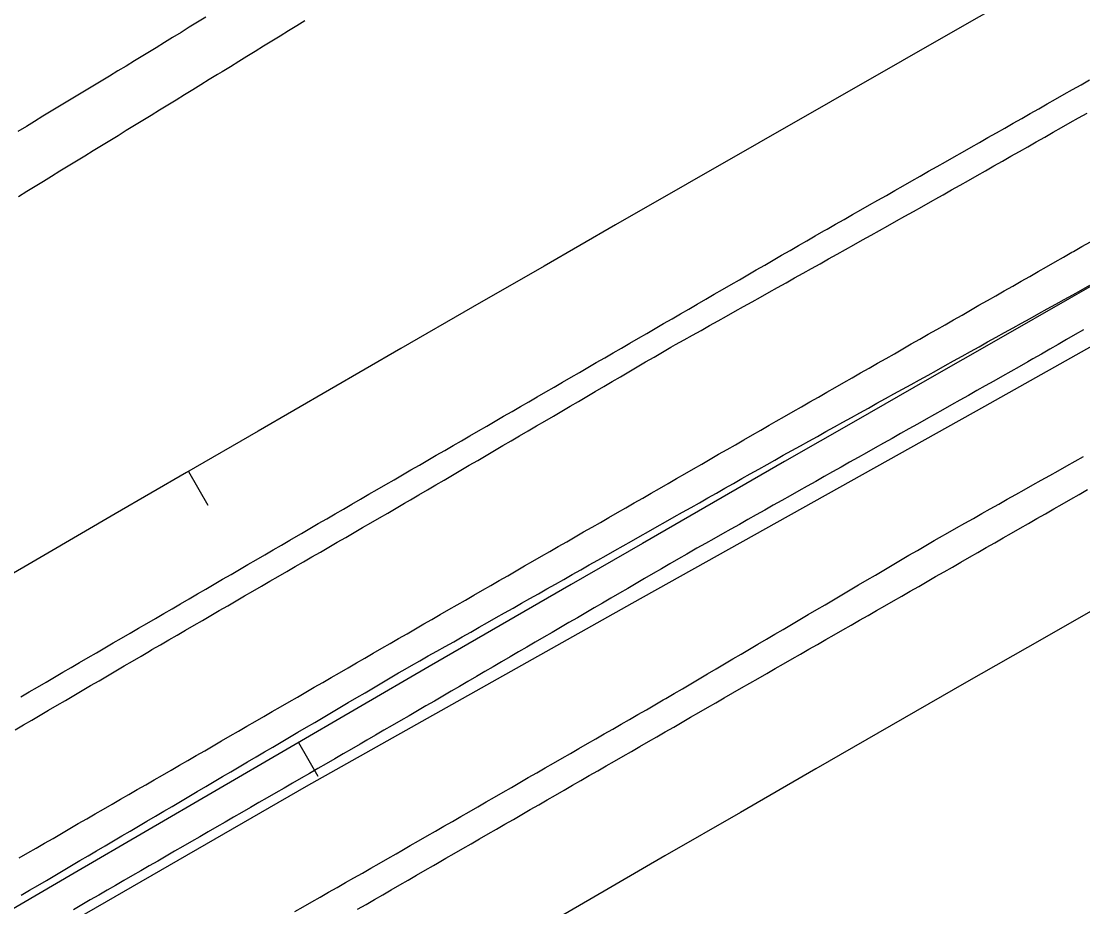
# Model space of a CAD drawing. Extents: x 1901471 to 1963503, y 756461 to 799997.
# Drawn here: x 1928152.1 to 1928261.1, y 772365.4 to 772456.4 of the extents above; entities that cross this region are included whole.
import ezdxf

# ---------------------------------------------------------------- set-up
doc = ezdxf.new("R2010")
doc.units = 0
for name, color, linetype in [('RD_EX_DR_ErosCtrl', 7, 'Continuous'), ('RD_EX_Fence_Other', 7, 'Continuous'), ('RD_EX_H2O', 7, 'Continuous'), ('RD_EX_Road', 7, 'Continuous'), ('RD_HC_Cl', 7, 'Continuous'), ('RD_HC_Data_Tic', 7, 'Continuous')]:
    doc.layers.add(name, color=color, linetype=linetype)

msp = doc.modelspace()

# ---------------------------------------------------------------- linework, layer by layer
at = {"layer": 'RD_EX_DR_ErosCtrl'}
for points in [[(1928151.88, 772370.43), (1928152.75, 772370.93), (1928153.62, 772371.43), (1928154.48, 772371.93), (1928155.35, 772372.43), (1928156.21, 772372.93), (1928157.08, 772373.43), (1928157.94, 772373.94), (1928158.81, 772374.44), (1928159.68, 772374.94), (1928160.54, 772375.44), (1928161.41, 772375.94), (1928162.27, 772376.44), (1928163.14, 772376.94), (1928164, 772377.44), (1928164.87, 772377.94), (1928165.74, 772378.44), (1928166.6, 772378.94), (1928167.47, 772379.44), (1928168.33, 772379.94), (1928169.2, 772380.44), (1928170.06, 772380.94), (1928170.93, 772381.44), (1928171.8, 772381.94), (1928172.66, 772382.44), (1928173.53, 772382.95), (1928174.39, 772383.45), (1928175.26, 772383.95), (1928176.12, 772384.45), (1928176.99, 772384.95), (1928177.86, 772385.45), (1928178.72, 772385.95), (1928179.59, 772386.45), (1928180.45, 772386.95), (1928181.32, 772387.45), (1928182.18, 772387.95), (1928183.05, 772388.45), (1928183.91, 772388.95), (1928184.78, 772389.45), (1928185.65, 772389.95), (1928186.51, 772390.45), (1928187.38, 772390.95), (1928188.24, 772391.45), (1928189.11, 772391.96), (1928189.97, 772392.46), (1928190.84, 772392.96), (1928191.71, 772393.46), (1928191.71, 772393.46), (1928192.57, 772393.96), (1928193.44, 772394.46), (1928194.25, 772394.93), (1928195.12, 772395.43), (1928195.99, 772395.93), (1928196.85, 772396.43), (1928197.72, 772396.92), (1928198.59, 772397.42), (1928199.45, 772397.92), (1928200.32, 772398.42), (1928201.18, 772398.92), (1928202.05, 772399.42), (1928202.92, 772399.92), (1928203.78, 772400.42), (1928204.65, 772400.91), (1928205.52, 772401.41), (1928206.38, 772401.91), (1928207.25, 772402.41), (1928208.12, 772402.91), (1928208.98, 772403.41), (1928209.85, 772403.91), (1928210.72, 772404.4), (1928211.58, 772404.9), (1928212.45, 772405.4), (1928213.32, 772405.9), (1928214.18, 772406.4), (1928215.05, 772406.9), (1928215.92, 772407.4), (1928216.78, 772407.9), (1928217.65, 772408.39), (1928218.52, 772408.89), (1928219.38, 772409.39), (1928220.25, 772409.89), (1928221.12, 772410.39), (1928221.98, 772410.89), (1928222.85, 772411.39), (1928223.72, 772411.89), (1928224.58, 772412.38), (1928225.45, 772412.88), (1928226.32, 772413.38), (1928227.18, 772413.88), (1928228.05, 772414.38), (1928228.92, 772414.88), (1928229.62, 772415.29), (1928230.49, 772415.78), (1928231.36, 772416.28), (1928232.23, 772416.77), (1928233.1, 772417.27), (1928233.96, 772417.77), (1928234.83, 772418.26), (1928235.7, 772418.76), (1928236.57, 772419.26), (1928237.44, 772419.75), (1928238.3, 772420.25), (1928239.17, 772420.75), (1928240.04, 772421.24), (1928240.91, 772421.74), (1928241.78, 772422.23), (1928242.64, 772422.73), (1928243.51, 772423.23), (1928244.38, 772423.72), (1928245.25, 772424.22), (1928246.12, 772424.72), (1928246.99, 772425.21), (1928246.99, 772425.21), (1928247.85, 772425.71), (1928248.72, 772426.2), (1928249.59, 772426.7), (1928250.46, 772427.2), (1928251.33, 772427.69), (1928252.19, 772428.19), (1928253.06, 772428.69), (1928253.93, 772429.18), (1928254.8, 772429.68), (1928255.67, 772430.17), (1928256.53, 772430.67), (1928257.4, 772431.17), (1928258.27, 772431.66), (1928259.14, 772432.16), (1928260.01, 772432.66), (1928260.16, 772432.74), (1928261.03, 772433.23), (1928261.9, 772433.72)], [(1928261.19, 772424.69), (1928260.33, 772424.19), (1928259.46, 772423.69), (1928258.6, 772423.19), (1928257.73, 772422.69), (1928256.87, 772422.19), (1928256, 772421.69), (1928255.47, 772421.38), (1928254.6, 772420.89), (1928253.73, 772420.4), (1928252.86, 772419.91), (1928251.98, 772419.42), (1928251.11, 772418.93), (1928250.24, 772418.44), (1928249.37, 772417.95), (1928248.5, 772417.46), (1928247.63, 772416.96), (1928246.76, 772416.47), (1928245.89, 772415.98), (1928245.02, 772415.49), (1928244.14, 772415), (1928243.27, 772414.51), (1928242.4, 772414.02), (1928241.53, 772413.53), (1928240.66, 772413.04), (1928239.79, 772412.55), (1928238.92, 772412.06), (1928238.05, 772411.56), (1928237.17, 772411.07), (1928236.3, 772410.58), (1928235.43, 772410.09), (1928234.56, 772409.6), (1928233.69, 772409.11), (1928232.82, 772408.62), (1928231.95, 772408.13), (1928231.08, 772407.64), (1928230.21, 772407.15), (1928229.33, 772406.66), (1928229.33, 772406.66), (1928228.46, 772406.16), (1928227.59, 772405.67), (1928226.72, 772405.18), (1928225.85, 772404.69), (1928224.98, 772404.2), (1928224.11, 772403.71), (1928223.24, 772403.22), (1928222.37, 772402.73), (1928221.49, 772402.24), (1928220.62, 772401.75), (1928220.44, 772401.64), (1928219.58, 772401.14), (1928218.71, 772400.64), (1928217.85, 772400.13), (1928216.98, 772399.63), (1928216.12, 772399.13), (1928215.25, 772398.62), (1928214.39, 772398.12), (1928213.53, 772397.62), (1928212.66, 772397.11), (1928211.8, 772396.61), (1928210.93, 772396.11), (1928210.07, 772395.6), (1928209.21, 772395.1), (1928208.34, 772394.6), (1928207.48, 772394.09), (1928206.61, 772393.59), (1928205.75, 772393.09), (1928204.89, 772392.58), (1928204.02, 772392.08), (1928203.16, 772391.58), (1928202.29, 772391.07), (1928201.43, 772390.57), (1928200.57, 772390.07), (1928199.7, 772389.56), (1928198.84, 772389.06), (1928197.97, 772388.56), (1928197.11, 772388.05), (1928196.24, 772387.55), (1928195.38, 772387.05), (1928194.52, 772386.54), (1928193.65, 772386.04), (1928192.79, 772385.54), (1928191.92, 772385.03), (1928191.06, 772384.53), (1928190.2, 772384.03), (1928189.33, 772383.53), (1928188.47, 772383.02), (1928187.6, 772382.52), (1928186.89, 772382.1), (1928186.02, 772381.6), (1928185.16, 772381.1), (1928184.29, 772380.6), (1928183.42, 772380.1), (1928182.56, 772379.6), (1928181.69, 772379.1), (1928180.83, 772378.6), (1928179.96, 772378.1), (1928179.09, 772377.6), (1928178.23, 772377.1), (1928177.36, 772376.6), (1928176.5, 772376.1), (1928175.63, 772375.6), (1928174.76, 772375.1), (1928174.76, 772375.1), (1928173.9, 772374.6), (1928173.03, 772374.1), (1928172.17, 772373.6), (1928171.3, 772373.1), (1928170.43, 772372.6), (1928169.57, 772372.1), (1928168.7, 772371.6), (1928167.84, 772371.1), (1928166.97, 772370.6), (1928166.1, 772370.1), (1928165.24, 772369.6), (1928164.37, 772369.1), (1928163.51, 772368.6), (1928162.64, 772368.1), (1928161.77, 772367.6), (1928160.91, 772367.1), (1928160.04, 772366.6), (1928159.18, 772366.1), (1928158.31, 772365.6), (1928157.44, 772365.1)]]:
    msp.add_lwpolyline(points, dxfattribs=at)
at = {"layer": 'RD_EX_Fence_Other'}
msp.add_lwpolyline([(1928320.9, 772456.31), (1928286.36, 772436.67), (1928251.03, 772416.82), (1928214.79, 772396.56), (1928181.35, 772377.75), (1928157.89, 772364.23), (1928127.43, 772346.16), (1928095.34, 772327.07), (1928073.18, 772313.51), (1928044.45, 772295.99), (1928012.14, 772276.14)], dxfattribs=at)
at = {"layer": 'RD_EX_H2O'}
msp.add_lwpolyline([(1928152.08, 772366.58), (1928152.94, 772367.09), (1928153.8, 772367.6), (1928154.67, 772368.11), (1928155.53, 772368.61), (1928156.39, 772369.12), (1928157.25, 772369.63), (1928158.11, 772370.14), (1928158.97, 772370.65), (1928159.83, 772371.15), (1928160.7, 772371.66), (1928161.56, 772372.17), (1928162.42, 772372.68), (1928163.28, 772373.18), (1928164.14, 772373.69), (1928165, 772374.2), (1928165.87, 772374.71), (1928166.73, 772375.21), (1928167.59, 772375.72), (1928168.45, 772376.23), (1928169.31, 772376.74), (1928170.17, 772377.25), (1928171.03, 772377.75), (1928171.9, 772378.26), (1928172.76, 772378.77), (1928173.62, 772379.28), (1928174.48, 772379.78), (1928175.34, 772380.29), (1928176.2, 772380.8), (1928177.06, 772381.31), (1928177.93, 772381.81), (1928178.79, 772382.32), (1928179.65, 772382.83), (1928180.51, 772383.34), (1928181.37, 772383.85), (1928182.23, 772384.35), (1928183.1, 772384.86), (1928183.96, 772385.37), (1928184.82, 772385.88), (1928185.68, 772386.38), (1928186.54, 772386.89), (1928186.54, 772386.89), (1928187.4, 772387.4), (1928188.26, 772387.91), (1928189.13, 772388.41), (1928189.99, 772388.92), (1928190.85, 772389.43), (1928191.29, 772389.69), (1928192.16, 772390.18), (1928193.03, 772390.67), (1928193.9, 772391.17), (1928194.77, 772391.66), (1928195.64, 772392.15), (1928196.51, 772392.64), (1928197.38, 772393.14), (1928198.25, 772393.63), (1928199.12, 772394.12), (1928199.99, 772394.61), (1928200.86, 772395.11), (1928201.73, 772395.6), (1928202.6, 772396.09), (1928203.47, 772396.58), (1928204.34, 772397.07), (1928205.21, 772397.57), (1928206.08, 772398.06), (1928206.95, 772398.55), (1928207.82, 772399.04), (1928208.69, 772399.54), (1928209.56, 772400.03), (1928210.43, 772400.52), (1928211.3, 772401.01), (1928212.17, 772401.51), (1928213.04, 772402), (1928213.91, 772402.49), (1928214.78, 772402.98), (1928215.65, 772403.48), (1928216.52, 772403.97), (1928217.4, 772404.46), (1928218.27, 772404.95), (1928219.14, 772405.45), (1928220.01, 772405.94), (1928220.88, 772406.43), (1928221.75, 772406.92), (1928222.62, 772407.42), (1928223.49, 772407.91), (1928224.36, 772408.4), (1928225.23, 772408.89), (1928226.1, 772409.39), (1928226.97, 772409.88), (1928227.84, 772410.37), (1928228.71, 772410.86), (1928229.49, 772411.3), (1928230.36, 772411.79), (1928231.24, 772412.27), (1928232.11, 772412.76), (1928232.99, 772413.25), (1928233.86, 772413.73), (1928234.73, 772414.22), (1928235.61, 772414.7), (1928236.48, 772415.19), (1928237.36, 772415.67), (1928238.23, 772416.16), (1928239.11, 772416.64), (1928239.98, 772417.13), (1928240.85, 772417.61), (1928241.73, 772418.1), (1928241.73, 772418.1), (1928242.6, 772418.58), (1928243.48, 772419.07), (1928244.35, 772419.55), (1928245.23, 772420.04), (1928246.1, 772420.52), (1928246.97, 772421.01), (1928247.85, 772421.49), (1928248.72, 772421.98), (1928249.6, 772422.46), (1928250.47, 772422.95), (1928251.35, 772423.44), (1928252.22, 772423.92), (1928253.09, 772424.41), (1928253.97, 772424.89), (1928254.84, 772425.38), (1928255.72, 772425.86), (1928256.59, 772426.35), (1928257.47, 772426.83), (1928258.34, 772427.32), (1928259.21, 772427.8), (1928260.09, 772428.29), (1928260.96, 772428.77), (1928261.84, 772429.26)], dxfattribs=at)
at = {"layer": 'RD_EX_Road'}
for points in [[(1928171.05, 772456.81), (1928170.2, 772456.29), (1928169.35, 772455.77), (1928168.5, 772455.24), (1928167.64, 772454.72), (1928166.79, 772454.19), (1928165.94, 772453.67), (1928165.09, 772453.15), (1928164.24, 772452.62), (1928163.73, 772452.31), (1928162.88, 772451.79), (1928162.02, 772451.28), (1928161.16, 772450.76), (1928160.31, 772450.24), (1928159.45, 772449.72), (1928158.6, 772449.21), (1928157.74, 772448.69), (1928156.88, 772448.17), (1928156.03, 772447.65), (1928155.17, 772447.14), (1928154.32, 772446.62), (1928153.46, 772446.1), (1928152.61, 772445.59), (1928151.75, 772445.07)], [(1928181.23, 772456.44), (1928180.38, 772455.92), (1928179.53, 772455.39), (1928178.67, 772454.87), (1928177.82, 772454.34), (1928176.97, 772453.82), (1928176.12, 772453.29), (1928175.27, 772452.77), (1928174.42, 772452.24), (1928173.57, 772451.72), (1928172.72, 772451.19), (1928172.26, 772450.91), (1928171.4, 772450.39), (1928170.55, 772449.86), (1928169.7, 772449.34), (1928168.85, 772448.82), (1928167.99, 772448.29), (1928167.14, 772447.77), (1928166.29, 772447.25), (1928165.44, 772446.72), (1928164.59, 772446.2), (1928163.73, 772445.68), (1928162.88, 772445.15), (1928162.03, 772444.63), (1928161.18, 772444.11), (1928160.32, 772443.58), (1928159.47, 772443.06), (1928158.62, 772442.54), (1928157.77, 772442.02), (1928156.92, 772441.49), (1928156.06, 772440.97), (1928155.21, 772440.45), (1928154.36, 772439.92), (1928153.51, 772439.4), (1928152.65, 772438.88), (1928151.8, 772438.35)], [(1928152.04, 772386.97), (1928152.9, 772387.47), (1928153.76, 772387.98), (1928154.63, 772388.48), (1928155.49, 772388.98), (1928156.36, 772389.49), (1928157.22, 772389.99), (1928158.08, 772390.49), (1928158.95, 772391), (1928159.81, 772391.5), (1928160.68, 772392), (1928161.54, 772392.51), (1928162.4, 772393.01), (1928163.27, 772393.51), (1928164.13, 772394.02), (1928165, 772394.52), (1928165.86, 772395.02), (1928166.72, 772395.53), (1928167.59, 772396.03), (1928168.45, 772396.53), (1928169.32, 772397.04), (1928170.18, 772397.54), (1928171.04, 772398.04), (1928171.91, 772398.55), (1928172.77, 772399.05), (1928173.64, 772399.55), (1928174.5, 772400.06), (1928175.36, 772400.56), (1928176.23, 772401.06), (1928177.09, 772401.57), (1928177.96, 772402.07), (1928178.82, 772402.57), (1928179.68, 772403.08), (1928180.55, 772403.58), (1928180.87, 772403.77), (1928181.73, 772404.27), (1928182.6, 772404.77), (1928183.46, 772405.27), (1928184.33, 772405.77), (1928185.19, 772406.27), (1928186.06, 772406.77), (1928186.92, 772407.27), (1928187.79, 772407.78), (1928188.66, 772408.28), (1928189.52, 772408.78), (1928190.39, 772409.28), (1928191.25, 772409.78), (1928192.12, 772410.28), (1928192.98, 772410.78), (1928193.85, 772411.28), (1928194.71, 772411.79), (1928195.58, 772412.29), (1928196.44, 772412.79), (1928197.31, 772413.29), (1928198.17, 772413.79), (1928199.04, 772414.29), (1928199.9, 772414.79), (1928200.77, 772415.29), (1928201.63, 772415.8), (1928202.5, 772416.3), (1928203.36, 772416.8), (1928204.23, 772417.3), (1928205.09, 772417.8), (1928205.96, 772418.3), (1928206.83, 772418.8), (1928207.69, 772419.3), (1928208.56, 772419.81), (1928209.42, 772420.31), (1928210.29, 772420.81), (1928211.15, 772421.31), (1928212.02, 772421.81), (1928212.88, 772422.31), (1928213.75, 772422.81), (1928214.61, 772423.31), (1928215.48, 772423.82), (1928216.34, 772424.32), (1928217.21, 772424.82), (1928218.07, 772425.32), (1928218.94, 772425.82), (1928219.8, 772426.32), (1928220.67, 772426.82), (1928221.53, 772427.32), (1928222.4, 772427.83), (1928223.26, 772428.33), (1928224.13, 772428.83), (1928225, 772429.33), (1928225.86, 772429.83), (1928226.73, 772430.33), (1928227.59, 772430.83), (1928228.46, 772431.33), (1928229.32, 772431.84), (1928230.19, 772432.34), (1928231.05, 772432.84), (1928231.92, 772433.34), (1928232.78, 772433.84), (1928233.65, 772434.34), (1928234.51, 772434.84), (1928234.86, 772435.04), (1928235.73, 772435.53), (1928236.6, 772436.03), (1928237.47, 772436.52), (1928238.34, 772437.02), (1928239.21, 772437.51), (1928240.08, 772438.01), (1928240.95, 772438.5), (1928241.81, 772438.99), (1928242.68, 772439.49), (1928243.55, 772439.98), (1928244.42, 772440.48), (1928245.29, 772440.97), (1928246.16, 772441.47), (1928247.03, 772441.96), (1928247.9, 772442.45), (1928248.77, 772442.95), (1928249.64, 772443.44), (1928250.51, 772443.94), (1928251.38, 772444.43), (1928252.25, 772444.92), (1928253.12, 772445.42), (1928253.98, 772445.91), (1928254.85, 772446.41), (1928255.72, 772446.9), (1928256.59, 772447.4), (1928257.46, 772447.89), (1928258.33, 772448.38), (1928259.2, 772448.88), (1928260.07, 772449.37), (1928260.94, 772449.87), (1928261.81, 772450.36)], [(1928151.45, 772383.57), (1928152.31, 772384.08), (1928153.18, 772384.58), (1928154.04, 772385.09), (1928154.9, 772385.59), (1928155.76, 772386.1), (1928156.63, 772386.61), (1928157.49, 772387.11), (1928158.35, 772387.62), (1928159.21, 772388.12), (1928160.08, 772388.63), (1928160.94, 772389.14), (1928161.8, 772389.64), (1928162.66, 772390.15), (1928163.53, 772390.65), (1928164.39, 772391.16), (1928165.25, 772391.67), (1928165.51, 772391.82), (1928166.38, 772392.32), (1928167.24, 772392.82), (1928168.11, 772393.32), (1928168.97, 772393.82), (1928169.84, 772394.33), (1928170.7, 772394.83), (1928171.57, 772395.33), (1928172.43, 772395.83), (1928173.3, 772396.33), (1928174.16, 772396.83), (1928175.03, 772397.34), (1928175.89, 772397.84), (1928176.76, 772398.34), (1928177.62, 772398.84), (1928178.49, 772399.34), (1928179.35, 772399.84), (1928180.22, 772400.35), (1928181.08, 772400.85), (1928181.95, 772401.35), (1928182.81, 772401.85), (1928183.68, 772402.35), (1928184.54, 772402.85), (1928185.41, 772403.35), (1928186.27, 772403.86), (1928187.14, 772404.36), (1928188, 772404.86), (1928188.87, 772405.36), (1928189.73, 772405.86), (1928190.6, 772406.36), (1928191.46, 772406.87), (1928192.07, 772407.22), (1928192.93, 772407.73), (1928193.8, 772408.23), (1928194.66, 772408.74), (1928195.52, 772409.24), (1928196.38, 772409.75), (1928197.25, 772410.25), (1928198.11, 772410.76), (1928198.97, 772411.27), (1928199.83, 772411.77), (1928200.7, 772412.28), (1928201.56, 772412.78), (1928202.42, 772413.29), (1928203.28, 772413.79), (1928204.15, 772414.3), (1928205.01, 772414.81), (1928205.87, 772415.31), (1928206.74, 772415.82), (1928207.6, 772416.32), (1928208.46, 772416.83), (1928209.32, 772417.33), (1928210.19, 772417.84), (1928211.05, 772418.34), (1928211.91, 772418.85), (1928212.77, 772419.36), (1928213.64, 772419.86), (1928214.5, 772420.37), (1928215.36, 772420.87), (1928216.22, 772421.38), (1928217.09, 772421.88), (1928217.95, 772422.39), (1928218.81, 772422.9), (1928219.3, 772423.17), (1928220.17, 772423.66), (1928221.04, 772424.14), (1928221.92, 772424.63), (1928222.79, 772425.12), (1928223.66, 772425.61), (1928224.53, 772426.1), (1928225.41, 772426.59), (1928226.28, 772427.08), (1928227.15, 772427.56), (1928228.02, 772428.05), (1928228.9, 772428.54), (1928229.77, 772429.03), (1928230.64, 772429.52), (1928231.51, 772430.01), (1928232.39, 772430.5), (1928233.26, 772430.98), (1928234.13, 772431.47), (1928235, 772431.96), (1928235.88, 772432.45), (1928236.75, 772432.94), (1928237.62, 772433.43), (1928238.49, 772433.92), (1928239.37, 772434.4), (1928240.24, 772434.89), (1928241.11, 772435.38), (1928241.98, 772435.87), (1928242.86, 772436.36), (1928243.73, 772436.85), (1928244.6, 772437.33), (1928245.47, 772437.82), (1928246.35, 772438.31), (1928246.78, 772438.56), (1928247.65, 772439.05), (1928248.52, 772439.55), (1928249.39, 772440.04), (1928250.26, 772440.54), (1928251.13, 772441.03), (1928252, 772441.52), (1928252.87, 772442.02), (1928253.74, 772442.51), (1928254.61, 772443.01), (1928255.47, 772443.5), (1928256.34, 772443.99), (1928257.21, 772444.49), (1928258.08, 772444.98), (1928258.95, 772445.48), (1928259.82, 772445.97), (1928260.69, 772446.47), (1928261.56, 772446.96)], [(1928180.18, 772364.91), (1928181.05, 772365.4), (1928181.92, 772365.9), (1928182.78, 772366.39), (1928183.65, 772366.89), (1928184.52, 772367.38), (1928185.39, 772367.88), (1928186.26, 772368.38), (1928187.13, 772368.87), (1928188, 772369.37), (1928188.86, 772369.86), (1928189.73, 772370.36), (1928190.6, 772370.85), (1928191.17, 772371.18), (1928192.04, 772371.68), (1928192.9, 772372.18), (1928193.77, 772372.68), (1928194.64, 772373.18), (1928195.5, 772373.68), (1928196.37, 772374.17), (1928197.24, 772374.67), (1928198.1, 772375.17), (1928198.97, 772375.67), (1928199.84, 772376.17), (1928200.7, 772376.67), (1928201.57, 772377.17), (1928202.44, 772377.67), (1928203.3, 772378.17), (1928204.17, 772378.67), (1928205.04, 772379.16), (1928205.9, 772379.66), (1928206.77, 772380.16), (1928207.64, 772380.66), (1928208.5, 772381.16), (1928209.37, 772381.66), (1928210.24, 772382.16), (1928211.1, 772382.66), (1928211.97, 772383.16), (1928212.84, 772383.66), (1928213.7, 772384.15), (1928214.57, 772384.65), (1928215.43, 772385.15), (1928216.3, 772385.65), (1928217.17, 772386.15), (1928218.03, 772386.65), (1928218.29, 772386.8), (1928219.15, 772387.3), (1928220.01, 772387.81), (1928220.87, 772388.32), (1928221.73, 772388.83), (1928222.59, 772389.33), (1928223.45, 772389.84), (1928224.32, 772390.35), (1928225.18, 772390.86), (1928226.04, 772391.37), (1928226.9, 772391.87), (1928227.76, 772392.38), (1928228.62, 772392.89), (1928229.49, 772393.4), (1928230.35, 772393.9), (1928231.21, 772394.41), (1928232.07, 772394.92), (1928232.93, 772395.43), (1928233.79, 772395.93), (1928234.65, 772396.44), (1928235.52, 772396.95), (1928236.38, 772397.46), (1928237.24, 772397.96), (1928238.1, 772398.47), (1928238.96, 772398.98), (1928239.82, 772399.49), (1928240.69, 772399.99), (1928241.55, 772400.5), (1928242.41, 772401.01), (1928243.27, 772401.52), (1928244.13, 772402.02), (1928244.99, 772402.53), (1928245.85, 772403.04), (1928246.4, 772403.34), (1928247.27, 772403.84), (1928248.14, 772404.33), (1928249.01, 772404.82), (1928249.88, 772405.31), (1928250.75, 772405.8), (1928251.62, 772406.29), (1928252.5, 772406.78), (1928253.37, 772407.27), (1928254.24, 772407.76), (1928255.11, 772408.25), (1928255.98, 772408.74), (1928256.85, 772409.23), (1928257.72, 772409.72), (1928258.6, 772410.21), (1928259.47, 772410.7), (1928260.34, 772411.19), (1928261.21, 772411.68)], [(1928186.63, 772365.14), (1928187.5, 772365.64), (1928188.36, 772366.14), (1928189.23, 772366.64), (1928190.09, 772367.14), (1928190.96, 772367.64), (1928191.83, 772368.14), (1928192.69, 772368.65), (1928193.56, 772369.15), (1928194.42, 772369.65), (1928194.84, 772369.89), (1928195.71, 772370.38), (1928196.57, 772370.88), (1928197.44, 772371.38), (1928198.31, 772371.88), (1928199.17, 772372.38), (1928200.04, 772372.88), (1928200.9, 772373.38), (1928201.77, 772373.88), (1928202.64, 772374.38), (1928203.5, 772374.88), (1928204.37, 772375.38), (1928205.24, 772375.88), (1928206.1, 772376.38), (1928206.97, 772376.88), (1928207.84, 772377.38), (1928208.7, 772377.88), (1928209.57, 772378.38), (1928210.43, 772378.88), (1928211.3, 772379.37), (1928212.17, 772379.87), (1928213.03, 772380.37), (1928213.9, 772380.87), (1928214.77, 772381.37), (1928215.63, 772381.87), (1928216.5, 772382.37), (1928217.37, 772382.87), (1928218.23, 772383.37), (1928219.1, 772383.87), (1928219.96, 772384.37), (1928220.83, 772384.87), (1928221.7, 772385.37), (1928222.56, 772385.87), (1928223.43, 772386.37), (1928224.3, 772386.87), (1928225.16, 772387.37), (1928226.05, 772387.88), (1928226.92, 772388.37), (1928227.79, 772388.87), (1928228.66, 772389.37), (1928229.52, 772389.87), (1928230.39, 772390.36), (1928231.26, 772390.86), (1928232.13, 772391.36), (1928232.99, 772391.86), (1928233.86, 772392.35), (1928234.73, 772392.85), (1928235.6, 772393.35), (1928236.46, 772393.85), (1928237.33, 772394.34), (1928238.2, 772394.84), (1928239.07, 772395.34), (1928239.93, 772395.83), (1928240.8, 772396.33), (1928241.67, 772396.83), (1928242.53, 772397.33), (1928243.4, 772397.82), (1928244.27, 772398.32), (1928245.14, 772398.82), (1928246, 772399.32), (1928246.87, 772399.81), (1928247.74, 772400.31), (1928248.61, 772400.81), (1928249.47, 772401.31), (1928250.34, 772401.8), (1928251.21, 772402.3), (1928252.08, 772402.8), (1928252.94, 772403.3), (1928253.81, 772403.79), (1928254.68, 772404.29), (1928255.55, 772404.79), (1928256.41, 772405.29), (1928257.28, 772405.78), (1928258.15, 772406.28), (1928259.02, 772406.78), (1928259.88, 772407.27), (1928260.75, 772407.77), (1928261.62, 772408.27)]]:
    msp.add_lwpolyline(points, dxfattribs=at)
at = {"layer": 'RD_HC_Cl'}
for centre, radius, start, end in [((1933934.02, 762479.74), 11482.38, 112.01316, 122.84589), ((1933920.67, 762509.14), 11420.5, 112.014247, 122.846378), ((1933910.03, 762523.4), 11373.86, 112.013249, 123.541888)]:
    msp.add_arc(centre, radius, start, end, dxfattribs=at)
at = {"layer": 'RD_HC_Data_Tic'}
for p, q in [((1928169.25, 772410.12), (1928171.26, 772406.66)), ((1928180.55, 772382.29), (1928182.56, 772378.83))]:
    msp.add_line(p, q, dxfattribs=at)

doc.saveas('drawing.dxf')
